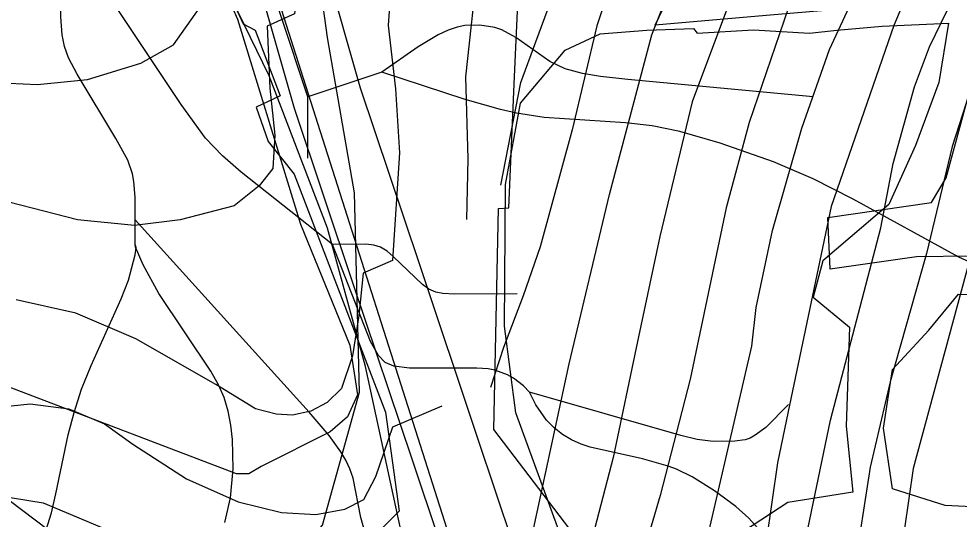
# Model space of a CAD drawing. Extents: x -709584 to -702006, y -1161789 to -1157496.
# Drawn here: x -707125.6 to -706934.9, y -1160147.8 to -1160046.2 of the extents above; entities that cross this region are included whole.
import ezdxf

# ---------------------------------------------------------------- set-up
doc = ezdxf.new("R2010")
doc.units = 0
for name, color, linetype in [('102_obvod PÚ', 7, 'Continuous'), ('110_silnice II. třídy a III. třídy', 7, 'Continuous'), ('120_vrstevnice hlavní', 7, 'Continuous'), ('122_vrstevnice základní', 7, 'Continuous'), ('408_BPEJ_linie', 7, 'Continuous'), ('411_akumulovaný odtok', 7, 'Continuous'), ('419_LPIS PB', 7, 'Continuous'), ('501_vodní tok', 7, 'Continuous'), ('735_OP sítí TI', 7, 'Continuous')]:
    doc.layers.add(name, color=color, linetype=linetype)

msp = doc.modelspace()

# ---------------------------------------------------------------- linework, layer by layer
at = {"layer": '102_obvod PÚ'}
for points in [[(-707011.88, -1160152.35), (-707029.26, -1160129.55), (-707028.31, -1160084.72), (-707026.24, -1160084.58), (-707025.05, -1160057.91), (-707024.39, -1160043.15), (-707030.12, -1160006.54), (-707032.01, -1159992.48), (-707080.89, -1160001.26), (-707081.96, -1159996.48), (-707074.54, -1159995.05), (-707041.36, -1159985.2), (-707048.64, -1159952.52), (-707058.13, -1159955.16), (-707083.75, -1159966.29), (-707090.83, -1159939.19), (-707082.32, -1159934.7), (-707050.39, -1159929.61), (-707050.31, -1159923.22), (-707007.59, -1159915.49), (-707010.73, -1159866.04)], [(-707143.23, -1159948.12), (-707125.49, -1159957.43), (-707120.19, -1159964.19), (-707114.98, -1159971.54), (-707115.91, -1159984.03), (-707109.49, -1160003.58), (-707098, -1160001.87), (-707089.94, -1160025.92), (-707080.09, -1160047.18), (-707077.66, -1160048.47), (-707072.6, -1160061.81), (-707077.45, -1160064.1), (-707075.02, -1160071.09), (-707069.74, -1160077.73), (-707051.26, -1160126.04), (-707048.48, -1160146.16), (-707064.34, -1160162.06)]]:
    msp.add_lwpolyline(points, dxfattribs=at)
at = {"layer": '110_silnice II. třídy a III. třídy'}
msp.add_lwpolyline([(-706991.78, -1159479.49), (-706999.01, -1159615.85), (-707006.72, -1159658.25), (-707024.62, -1159709.14), (-707041.49, -1159737.56), (-707056.44, -1159754.43), (-707079.58, -1159768.89), (-707097.91, -1159784.3), (-707112.85, -1159807.43), (-707121.1, -1159836.07), (-707117.24, -1159856.79), (-707092.17, -1159978.7), (-707074.33, -1160037.97), (-707032.37, -1160169.9), (-707002, -1160241.7), (-706986.57, -1160329.88), (-706984.16, -1160358.65), (-706995.74, -1160401.05), (-707031.42, -1160441.53), (-707063.24, -1160500.31), (-707076.74, -1160529.22), (-707074.81, -1160542.72), (-707043.95, -1160605.36), (-707014.87, -1160672.98)], dxfattribs=at)
at = {"layer": '120_vrstevnice hlavní'}
for points in [[(-706720.57, -1159816.24), (-706754.24, -1159840.65), (-706777.42, -1159857.69), (-706786.98, -1159865.84), (-706797.79, -1159877.42), (-706806.52, -1159889.82), (-706814.32, -1159902.85), (-706826.3, -1159926.72), (-706838.7, -1159948.78), (-706850.08, -1159968), (-706864.28, -1159986.25), (-706881.73, -1160002.84), (-706892.86, -1160013.54), (-706901.83, -1160023.23), (-706910.65, -1160034.37), (-706914.99, -1160040.88), (-706920.63, -1160053.9), (-706926.28, -1160071.26), (-706944.21, -1160137.5), (-706945.95, -1160149.65)], [(-706927.19, -1159976.29), (-706931.75, -1159981.56), (-706940.36, -1159990.26), (-706948.49, -1160000.97), (-706955.35, -1160012.53), (-706962.29, -1160026.42), (-706969.52, -1160044.06), (-706977.48, -1160067.21), (-706982.11, -1160084.56), (-706989.4, -1160119.38), (-706995.5, -1160142.99), (-707002.82, -1160167.85), (-707007.82, -1160187.71)], [(-707034.75, -1160086.95), (-707034.45, -1160074.64), (-707034.9, -1160057.95), (-707032.3, -1160033.65), (-707029.84, -1160017.45), (-707026.8, -1160005.3), (-707023.14, -1159995.79), (-707017.53, -1159988.85)], [(-707139.19, -1160126.07), (-707123.28, -1160124.34), (-707115.47, -1160125.35), (-707108.24, -1160128.39), (-707102.45, -1160132.58), (-707091.6, -1160139.62), (-707081.15, -1160144.27), (-707072.33, -1160146.39), (-707065.33, -1160146.82), (-707059.47, -1160145.73), (-707055.61, -1160143.78), (-707053.21, -1160139.14), (-707049.71, -1160129.01), (-707039.72, -1160124.76)]]:
    msp.add_lwpolyline(points, dxfattribs=at)
at = {"layer": '122_vrstevnice základní'}
for points in [[(-706997.58, -1159915.33), (-707007.21, -1159928.44), (-707014.08, -1159946.14), (-707017.84, -1159954.96), (-707021.6, -1159960.75), (-707030.28, -1159971.45), (-707042.71, -1159983.17), (-707052.12, -1159993), (-707060.8, -1160006.45), (-707064.27, -1160014.27), (-707066.87, -1160022.08), (-707069.69, -1160045.2), (-707075.21, -1160047.71), (-707074.71, -1160060.26), (-707073.67, -1160069.81), (-707074.1, -1160076.61), (-707076.85, -1160080.08), (-707081.91, -1160084.13), (-707092.91, -1160087.02), (-707102.16, -1160088.18), (-707113.73, -1160087.02), (-707134.56, -1160081.67)], [(-707127.62, -1160059.25), (-707121.83, -1160059.54), (-707111.71, -1160058.53), (-707100.86, -1160055.2), (-707094.21, -1160051.44), (-707089, -1160044.06), (-707086.98, -1160037.41), (-707083.74, -1160026.12), (-707077.36, -1160023.8), (-707077.28, -1160013.4), (-707075.4, -1159998.93), (-707071.5, -1159990.25), (-707066.73, -1159984.47), (-707047.34, -1159967.4), (-707037.51, -1159956.99), (-707028.4, -1159943.97), (-707023.04, -1159931.96), (-707010.21, -1159919.6)], [(-706848.67, -1159942.59), (-706855.83, -1159954.29), (-706864.75, -1159968.89), (-706873.9, -1159980.95), (-706886.33, -1159995.04), (-706902.24, -1160010.83), (-706914.42, -1160024.39), (-706927.87, -1160046.09), (-706936.26, -1160072.12), (-706941.46, -1160093.82), (-706948.84, -1160119.86), (-706952.89, -1160137.21), (-706956.22, -1160158.62)], [(-706966.92, -1160156.31), (-706960.99, -1160127.67), (-706950.72, -1160088.61), (-706948.26, -1160075.59), (-706943.92, -1160059.97), (-706940.88, -1160051.87), (-706932.5, -1160034.52), (-706927.43, -1160025.84), (-706886.93, -1159973.54), (-706878.46, -1159961.35), (-706872.34, -1159951.47)], [(-706988.33, -1160162.09), (-706976.9, -1160112.62), (-706976.03, -1160104.81), (-706972.71, -1160089.19), (-706966.78, -1160068.36), (-706961.14, -1160052.45), (-706949.13, -1160026.42), (-706941.92, -1160013.46), (-706933.62, -1160002.09), (-706923.47, -1159989.92), (-706906, -1159966.65), (-706899.72, -1159957.09)], [(-706892.81, -1159962.06), (-706903.5, -1159978.38), (-706915.53, -1159994.68), (-706923.46, -1160003.38), (-706931.74, -1160013.58), (-706937.41, -1160022.08), (-706948.12, -1160047.53), (-706960.84, -1160084.27), (-706969.52, -1160125.93), (-706971.69, -1160136.34), (-706977.48, -1160176.27)], [(-706940.69, -1159973.06), (-706947.61, -1159979.79), (-706953.37, -1159986.54), (-706960.31, -1159995.28), (-706965.47, -1160003.85), (-706978.78, -1160035.67), (-706989.02, -1160063.02), (-706995.55, -1160090.41), (-707000.1, -1160111.69), (-707005.08, -1160135.27), (-707008.77, -1160149.54), (-707014.8, -1160168.02)], [(-707027.82, -1160079.94), (-707023.78, -1160059.09), (-707020.74, -1160050.84), (-707017.1, -1160040.88), (-707012.54, -1160023.93), (-707009.87, -1160011.45), (-707005.58, -1160000.01), (-706999.96, -1159991.57), (-706994.57, -1159986.33), (-706986.73, -1159980.1)], [(-707021.41, -1160150.73), (-707019.5, -1160141.97), (-707013.99, -1160116.21), (-707005.79, -1160081.83), (-706997.19, -1160049.45), (-706981.96, -1160010.5), (-706977.66, -1160002.17), (-706974.07, -1159995.55), (-706967.95, -1159986.47), (-706962.36, -1159979.71)], [(-706981.63, -1159987.33), (-706986.89, -1159993.93), (-706993.55, -1160005.84), (-706998.01, -1160015.12), (-707002.65, -1160030.47), (-707008.38, -1160047.62), (-707013.34, -1160068.73), (-707019.83, -1160092.48), (-707023.29, -1160102.44), (-707027.27, -1160112.89), (-707029.92, -1160121.02)], [(-707041.27, -1159998.5), (-707045.03, -1160008.19), (-707047.34, -1160017.45), (-707049.51, -1160031.33), (-707050.67, -1160047.53), (-707049.21, -1160060.43), (-707048.36, -1160073.4), (-707049.83, -1160095.26), (-707055.78, -1160097.82), (-707056.61, -1160106.45), (-707057.89, -1160114.61), (-707060.15, -1160121.26), (-707063.03, -1160124.06), (-707066.39, -1160125.86), (-707070.08, -1160126.64), (-707073.41, -1160126.43), (-707077.57, -1160125.37), (-707085.67, -1160120.43), (-707101.87, -1160111.18), (-707114.02, -1160105.97), (-707126.17, -1160103.22)], [(-707178.54, -1160122.31), (-707166.39, -1160129.84), (-707155.68, -1160135.48), (-707144.98, -1160139.67), (-707136.88, -1160141.84), (-707120.68, -1160144.45), (-707107.95, -1160149.8), (-707096.23, -1160157.75), (-707064.89, -1160183.61), (-707057.44, -1160187.88), (-707050.94, -1160188.3), (-707045.92, -1160187.2), (-707042.22, -1160184.58), (-707039.34, -1160181.12), (-707038.1, -1160175.96), (-707037.5, -1160168.63), (-707037.81, -1160161.26), (-707030.76, -1160157.83)]]:
    msp.add_lwpolyline(points, dxfattribs=at)
at = {"layer": '408_BPEJ_linie'}
for points in [[(-707096, -1160160), (-707079.5, -1160162.5), (-707071.5, -1160158), (-707064, -1160149), (-707056.5, -1160122), (-707057.5, -1160081.5), (-707063, -1160050), (-707069.9, -1160000), (-707069.91, -1159999.96), (-707070.11, -1159999.9), (-707076, -1159989), (-707088.5, -1159942.5), (-707111, -1159879.5), (-707125.5, -1159859.5), (-707133.5, -1159851), (-707144.5, -1159843), (-707165, -1159843)], [(-706900, -1160094), (-706943.5, -1160094.5), (-706961, -1160097), (-706961.5, -1160086.5), (-706940.5, -1160083.5), (-706937.5, -1160078.5), (-706927.5, -1160041.5), (-706974, -1160045.5), (-706996.5, -1160047.5), (-706991.5, -1160037), (-706968, -1160036), (-706945, -1160035), (-706927, -1160032.5)], [(-707172, -1160103), (-707144, -1160131.5), (-707119.5, -1160150), (-707096, -1160160)]]:
    msp.add_lwpolyline(points, dxfattribs=at)
at = {"layer": '411_akumulovaný odtok'}
for p, q in [((-707051.99, -1160057), (-707066.99, -1160062)), ((-707066.99, -1160074.5), (-707066.99, -1160062)), ((-707101.99, -1160092), (-707101.99, -1160087))]:
    msp.add_line(p, q, dxfattribs=at)
for points in [[(-707066.99, -1160062), (-707077.93, -1160028.96), (-707080.64, -1160021.58), (-707082.72, -1160017.43), (-707084.49, -1160014.93), (-707089.3, -1160009.01), (-707090.79, -1160006.48), (-707091.28, -1160005.15), (-707091.88, -1160002.27), (-707092.13, -1159998.61), (-707091.99, -1159987)], [(-707101.99, -1160087), (-707101.99, -1160082.4), (-707102.28, -1160079.22), (-707102.58, -1160077.66), (-707103.51, -1160074.9), (-707105.9, -1160070.48), (-707113.78, -1160057.45), (-707115.5, -1160054.13), (-707116.36, -1160051.83), (-707116.83, -1160049.46), (-707117.1, -1160045.78), (-707116.99, -1160027)], [(-707061.99, -1160092), (-707080.48, -1160077.33), (-707084.27, -1160074.03), (-707087.71, -1160070.41), (-707092.66, -1160063.61), (-707116.99, -1160027)], [(-706964.49, -1160062), (-707002.05, -1160058.54), (-707007.63, -1160057.89), (-707011.27, -1160057.27), (-707014.76, -1160056.33), (-707017.89, -1160054.88), (-707024.78, -1160050.01), (-707027.63, -1160048.44), (-707029.06, -1160047.95), (-707032.06, -1160047.47), (-707035.12, -1160047.56), (-707036.68, -1160047.86), (-707038.54, -1160048.51), (-707040.54, -1160049.45), (-707044.62, -1160051.85), (-707051.99, -1160057)], [(-706909.49, -1160102), (-706912.71, -1160101.95), (-706917.43, -1160101.19), (-706920.84, -1160100.3), (-706928.12, -1160097.7), (-706934.96, -1160094.58), (-706956.38, -1160082.81), (-706964.45, -1160078.67), (-706972.49, -1160075.23), (-706983.32, -1160071.46), (-706991.55, -1160069.1), (-706997.12, -1160067.93), (-707002.57, -1160067.28), (-707019.07, -1160066.21), (-707024.68, -1160065.36), (-707027.93, -1160064.61), (-707035.08, -1160062.6), (-707051.99, -1160057)], [(-707051.99, -1160172), (-707050.87, -1160169.76), (-707050.09, -1160166.54), (-707049.99, -1160164.65), (-707050.24, -1160162.53), (-707050.83, -1160160.4), (-707051.65, -1160158.33), (-707054.45, -1160152.99), (-707055.18, -1160151.28), (-707056.21, -1160147.43), (-707057.79, -1160139.48), (-707058.44, -1160137.58), (-707059.28, -1160135.8), (-707060.3, -1160134.09), (-707062.68, -1160130.79), (-707066.69, -1160126.02), (-707101.99, -1160087)], [(-707124.14, -1160162.92), (-707119.01, -1160146.49), (-707118.07, -1160142.62), (-707115.61, -1160130.67), (-707114.41, -1160126.14), (-707112.87, -1160121.4), (-707110.93, -1160116.56), (-707104.85, -1160103.05), (-707103.39, -1160099.26), (-707102.02, -1160094.13), (-707101.84, -1160092.62), (-707101.99, -1160092)], [(-707083.8, -1160148.42), (-707082.7, -1160143.42), (-707082.16, -1160137.54), (-707082.26, -1160131.62), (-707082.58, -1160128.7), (-707083.13, -1160125.84), (-707083.96, -1160123.07), (-707085.1, -1160120.49), (-707086.68, -1160117.73), (-707097.2, -1160101.94), (-707100.36, -1160096.17), (-707101.93, -1160092.57), (-707101.99, -1160092)], [(-707024.49, -1160102), (-707037.26, -1160102.11), (-707039.58, -1160101.96), (-707041.05, -1160101.67), (-707042.43, -1160101.08), (-707043.72, -1160100.16), (-707049.66, -1160094.42), (-707050.9, -1160093.39), (-707052.23, -1160092.58), (-707053.59, -1160092.15), (-707055.24, -1160091.95), (-707061.99, -1160092)], [(-707021.99, -1160122), (-707023.25, -1160120.71), (-707025.24, -1160119.18), (-707026.46, -1160118.47), (-707029.08, -1160117.52), (-707030.38, -1160117.26), (-707032.72, -1160117.09), (-707046.38, -1160117.11), (-707049.51, -1160116.7), (-707051.28, -1160115.96), (-707052.68, -1160114.56), (-707054.27, -1160111.73), (-707061.99, -1160092)], [(-706969.49, -1160124.5), (-706974.11, -1160129.15), (-706976.23, -1160130.75), (-706977.27, -1160131.3), (-706978.29, -1160131.64), (-706980.37, -1160131.97), (-706984.73, -1160132), (-706988.03, -1160131.59), (-706991.34, -1160130.81), (-707021.99, -1160122)], [(-706944.49, -1160162), (-706953.98, -1160162.27), (-706958.86, -1160162.15), (-706962.99, -1160161.62), (-706964.6, -1160161.12), (-706966.09, -1160160.42), (-706967.4, -1160159.5), (-706969.75, -1160157.15), (-706975.19, -1160150.24), (-706977.54, -1160147.58), (-706980.17, -1160145.19), (-706984.47, -1160142), (-706989.03, -1160139.19), (-706992.22, -1160137.64), (-706993.9, -1160137.01), (-706999.11, -1160135.55), (-707009.7, -1160133.17), (-707011.56, -1160132.54), (-707013.47, -1160131.67), (-707015.33, -1160130.56), (-707017.04, -1160129.23), (-707018.54, -1160127.67), (-707020.75, -1160124.53), (-707021.99, -1160122)]]:
    msp.add_lwpolyline(points, dxfattribs=at)
at = {"layer": '419_LPIS PB'}
for points in [[(-707168.29, -1160006.3), (-707121.74, -1160019.85), (-707096.29, -1160030.72), (-707087.78, -1160034.74), (-707084.28, -1160039.26), (-707081.27, -1160046.29), (-707068.45, -1160087.85), (-707058.44, -1160112.46), (-707056.93, -1160122.5), (-707058.94, -1160127.02), (-707062.44, -1160130.04), (-707076.46, -1160137.07), (-707078.96, -1160138.57), (-707081.46, -1160138.57), (-707173.58, -1160103.42)], [(-707007.6, -1160173.2), (-707024.8, -1160126.2), (-707027.1, -1160108.6), (-707026.9, -1160079.8), (-707023.86, -1160063.33), (-707014.8, -1160052.57), (-707007.65, -1160049.25), (-706998.21, -1160048.48), (-706988.78, -1160048.13), (-706988, -1160049.1), (-706976.6, -1160048.4), (-706965.2, -1160049.1), (-706959.7, -1160048.5), (-706950.5, -1160047.7), (-706937, -1160047.1), (-706939, -1160059.1), (-706943.7, -1160071.9), (-706949.1, -1160083.9), (-706962.5, -1160095.3), (-706964.5, -1160102.7), (-706957.1, -1160108.8), (-706957.8, -1160128.9), (-706956.4, -1160142.3), (-706969.6, -1160144.4), (-706978.6, -1160150.3)], [(-706925.6, -1160145.6), (-706937.7, -1160145), (-706948.4, -1160141.6), (-706950.2, -1160129.3), (-706948.4, -1160117.4), (-706941, -1160109.4), (-706935, -1160102.1), (-706918.9, -1160102.7)]]:
    msp.add_lwpolyline(points, dxfattribs=at)
at = {"layer": '501_vodní tok'}
msp.add_lwpolyline([(-707048.03, -1160150.27), (-707055.29, -1160116.75), (-707063.01, -1160088.7), (-707074.86, -1160057.76), (-707086.21, -1160034.32), (-707094.92, -1160005.25), (-707096.85, -1159987.83), (-707106.2, -1159968.52), (-707111.21, -1159941.72), (-707114.82, -1159924.58), (-707117.83, -1159911.76), (-707120.01, -1159892.59)], dxfattribs=at)
at = {"layer": '735_OP sítí TI'}
for points in [[(-707021.74, -1160163.5), (-707032.5, -1160131.38), (-707044.43, -1160095.74), (-707056.31, -1160060.25), (-707063.27, -1160035.76), (-707072.19, -1160006.21)], [(-707035.02, -1160167.95), (-707045.78, -1160135.82), (-707057.7, -1160100.19), (-707069.69, -1160064.39), (-707076.71, -1160039.7), (-707085.59, -1160010.25)]]:
    msp.add_lwpolyline(points, dxfattribs=at)

doc.saveas('drawing.dxf')
